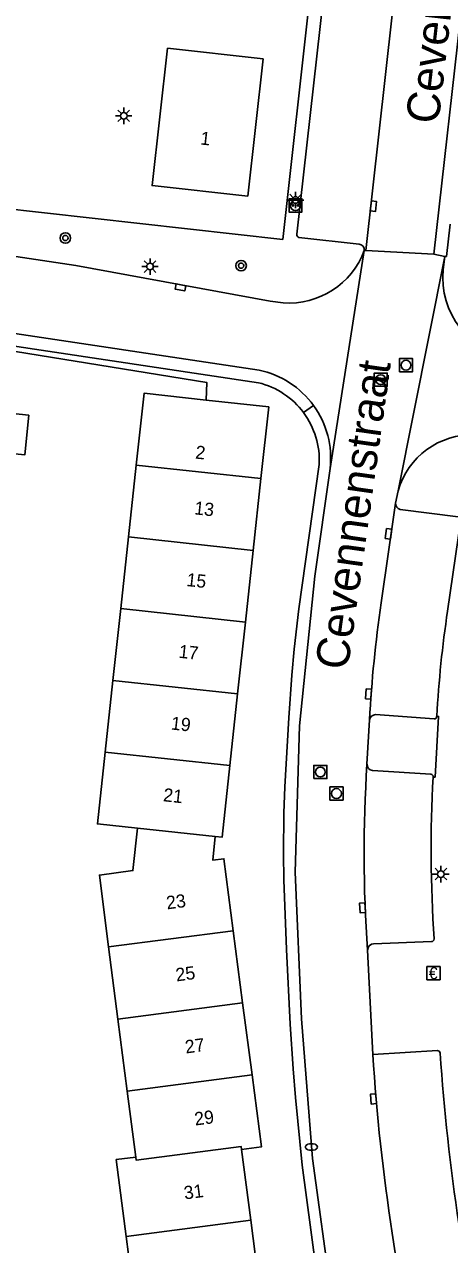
# Model space of a CAD drawing. Extents: x 132994 to 136000, y 393499 to 395512.
# Drawn here: x 133675.6 to 133707.9, y 394859.3 to 394951.9 of the extents above; entities that cross this region are included whole.
import ezdxf

# ---------------------------------------------------------------- set-up
doc = ezdxf.new("R2010")
doc.units = 0
for name, color, linetype in [('gg-afsc-hekwerk', 7, 'Continuous'), ('gg-anno-huisnummerreeks BGT', 7, 'Continuous'), ('gg-anno-openbare ruimte label', 7, 'Continuous'), ('gg-bbg-bijgebouw', 7, 'Continuous'), ('gg-bbg-hoofdgebouw', 7, 'Continuous'), ('gg-bbg-tussenscheiding', 7, 'Continuous'), ('gg-knt-verharding', 7, 'Continuous'), ('gg-knt-verharding nz', 7, 'Continuous'), ('gt-grn-weggrens', 7, 'Continuous'), ('gt-symb-betaalautomaat', 7, 'Continuous'), ('gt-symb-boom', 7, 'Continuous'), ('gt-symb-brandkraan', 7, 'Continuous'), ('gt-symb-kolk', 7, 'Continuous'), ('gt-symb-laadpunt elektrisch vervoer', 7, 'Continuous'), ('gt-symb-lichtmast', 7, 'Continuous'), ('gt-symb-rioolschacht', 7, 'Continuous')]:
    doc.layers.add(name, color=color, linetype=linetype)

# ---------------------------------------------------------------- blocks, each defined once
blk = doc.blocks.new('gt0-BOOM')
at = {"layer": 'gt-symb-boom'}
for radius in [0.4, 0.2]:
    blk.add_circle((0, 0), radius, dxfattribs=at)
blk = doc.blocks.new('gt0-KOLK')
at = {"layer": 'gt-symb-kolk'}
blk.add_lwpolyline([(0, 0), (0.375, 0), (0.375, 0.4), (-0.375, 0.4), (-0.375, 0), (0, 0)], dxfattribs=at)
blk = doc.blocks.new('gt0-LEV')
at = {"layer": 'gt-symb-laadpunt elektrisch vervoer'}
blk.add_lwpolyline([(-0.486, 0.501), (0.486, 0.501), (0.486, -0.499), (-0.486, -0.499)], close=True, dxfattribs=at)
for centre, radius in [((0, 0), 0.393), ((-0.186, 0), 0.0566), ((0.186, 0), 0.0566)]:
    blk.add_circle(centre, radius, dxfattribs=at)
blk = doc.blocks.new('gt0-LMAST')
at = {"layer": 'gt-symb-lichtmast'}
for p, q in [((-0.182, 0.173), (-0.447, 0.438)), ((-0.005, 0.246), (-0.005, 0.621)), ((0.172, 0.173), (0.437, 0.438)), ((-0.255, -0.004), (-0.63, -0.004)), ((-0.182, -0.181), (-0.447, -0.446)), ((-0.005, -0.254), (-0.005, -0.629)), ((0.437, -0.446), (0.172, -0.181)), ((0.245, -0.004), (0.62, -0.004))]:
    blk.add_line(p, q, dxfattribs=at)
blk.add_circle((-0.005, -0.004), 0.25, dxfattribs=at)
blk = doc.blocks.new('gt0-BA')
at = {"layer": 'gt-symb-betaalautomaat'}
blk.add_lwpolyline([(-0.498, -0.507), (0.502, -0.507), (0.502, 0.493), (-0.498, 0.493)], close=True, dxfattribs=at)
blk.add_text('€', height=0.9, dxfattribs=at).set_placement((-0.357, -0.457))
blk = doc.blocks.new('gt0-BR')
at = {"layer": 'gt-symb-brandkraan'}
for centre, radius, start, end in [((-0.244, 0), 0.206, 107.56694, 252.43307), ((0.599, -2.664), 3, 106.89205, 107.56694), ((0, -0.691), 0.938, 73.10799, 106.89205), ((-0.599, -2.664), 3, 72.43309, 73.10799), ((0.244, 0), 0.206, 287.56695, 72.43309), ((0.599, 2.664), 3, 252.43307, 253.10797), ((0, 0.691), 0.938, 253.10797, 286.89206), ((-0.599, 2.664), 3, 286.89206, 287.56695)]:
    blk.add_arc(centre, radius, start, end, dxfattribs=at)
blk = doc.blocks.new('gt0-RS')
at = {"layer": 'gt-symb-rioolschacht'}
blk.add_lwpolyline([(-0.5, -0.5), (0.5, -0.5), (0.5, 0.5), (-0.5, 0.5)], close=True, dxfattribs=at)
blk.add_circle((0, 0), 0.375, dxfattribs=at)

msp = doc.modelspace()

# ---------------------------------------------------------------- linework, layer by layer
at = {"layer": 'gg-afsc-hekwerk'}
for p, q in [((133702.419, 395000), (133695.251, 394935.545)), ((133696.313, 394935.944), (133700.221, 394970.727)), ((133695.251, 394935.545), (133645.689, 394941.07))]:
    msp.add_line(p, q, dxfattribs=at)
msp.add_lwpolyline([(133689.423, 394923.361), (133689.487, 394924.694), (133673.995, 394927.211)], dxfattribs=at)
at = {"layer": 'gg-bbg-bijgebouw'}
msp.add_lwpolyline([(133673.127, 394919.461), (133675.64, 394919.197), (133675.944, 394922.21), (133673.51, 394922.463)], dxfattribs=at)
at = {"layer": 'gg-bbg-hoofdgebouw'}
for p, q in [((133683.528, 394912.979), (133684.118, 394918.426)), ((133693.592, 394917.398), (133693.001, 394911.953)), ((133682.937, 394907.531), (133683.528, 394912.979)), ((133693.001, 394911.953), (133692.41, 394906.509)), ((133682.346, 394902.083), (133682.937, 394907.531)), ((133692.41, 394906.509), (133691.818, 394901.064)), ((133681.756, 394896.636), (133682.346, 394902.083)), ((133691.818, 394901.064), (133691.227, 394895.619)), ((133691.491, 394883.076), (133692.204, 394877.607)), ((133682.73, 394876.376), (133682.022, 394881.846)), ((133692.204, 394877.607), (133692.918, 394872.138)), ((133683.439, 394870.906), (133682.73, 394876.376)), ((133684.088, 394865.89), (133683.439, 394870.906)), ((133692.127, 394866.471), (133692.824, 394861.11)), ((133692.824, 394861.11), (133693.52, 394855.75)), ((133684.05, 394854.519), (133683.354, 394859.88))]:
    msp.add_line(p, q, dxfattribs=at)
for points in [[(133686.483, 394950.064), (133693.76, 394949.254), (133692.597, 394938.845), (133685.321, 394939.646), (133686.483, 394950.064)], [(133684.118, 394918.426), (133684.709, 394923.874), (133689.423, 394923.361)], [(133693.592, 394917.398), (133694.183, 394922.843), (133689.423, 394923.361)], [(133684.222, 394890.857), (133681.165, 394891.188), (133681.756, 394896.636)], [(133691.227, 394895.619), (133690.636, 394890.174), (133690.124, 394890.223)], [(133682.022, 394881.846), (133681.315, 394887.308), (133683.866, 394887.65), (133684.222, 394890.857)], [(133691.491, 394883.076), (133690.777, 394888.545), (133689.944, 394888.437), (133690.124, 394890.223)], [(133692.918, 394872.138), (133693.631, 394866.669), (133692.127, 394866.471)], [(133683.354, 394859.88), (133682.598, 394865.707), (133684.088, 394865.89)]]:
    msp.add_lwpolyline(points, dxfattribs=at)
at = {"layer": 'gg-bbg-tussenscheiding'}
for p, q in [((133693.592, 394917.398), (133684.118, 394918.426)), ((133693.001, 394911.953), (133683.528, 394912.979)), ((133692.41, 394906.509), (133682.937, 394907.531)), ((133691.818, 394901.064), (133682.346, 394902.083)), ((133691.227, 394895.619), (133681.756, 394896.636)), ((133690.124, 394890.223), (133684.222, 394890.857)), ((133691.491, 394883.076), (133682.022, 394881.846)), ((133692.204, 394877.607), (133682.73, 394876.376)), ((133692.918, 394872.138), (133683.439, 394870.906)), ((133692.824, 394861.11), (133683.354, 394859.88))]:
    msp.add_line(p, q, dxfattribs=at)
msp.add_lwpolyline([(133692.127, 394866.471), (133692.097, 394866.699), (133684.118, 394865.662), (133684.088, 394865.89)], dxfattribs=at)
at = {"layer": 'gg-knt-verharding'}
for p, q in [((133701.055, 394935.192), (133696.469, 394935.712)), ((133707.58, 394934.26), (133707.454, 394933.272)), ((133674.033, 394927.584), (133693.407, 394924.679)), ((133704.013, 394916.472), (133703.828, 394915.549)), ((133708.594, 394914.494), (133704.18, 394915.066)), ((133707.779, 394907.343), (133708.787, 394914.302)), ((133702.31, 394899.488), (133706.753, 394899.164)), ((133701.654, 394895.714), (133701.84, 394899.08)), ((133706.505, 394894.973), (133702.069, 394895.241)), ((133701.695, 394881.617), (133702.105, 394873.691)), ((133702.105, 394873.691), (133706.999, 394873.992))]:
    msp.add_line(p, q, dxfattribs=at)
for points in [[(133695.29, 394930.741), (133694.288, 394930.879), (133679.522, 394933.577), (133673.427, 394934.494), (133667.646, 394935.18), (133658.872, 394936.146), (133643.134, 394937.75), (133640.77, 394938.005)], [(133707.973, 394936.727), (133707.694, 394934.262), (133707.58, 394934.26)], [(133698.018, 394918.475), (133696.484, 394907.503), (133696.125, 394904.449), (133695.936, 394902.487), (133695.704, 394899.244), (133695.405, 394894.013), (133695.33, 394891.993), (133695.298, 394888.911), (133695.326, 394886.936), (133695.543, 394881.668), (133695.813, 394875.978)], [(133706.679, 394894.749), (133706.831, 394894.749), (133707.091, 394899.35), (133706.954, 394899.361)], [(133701.695, 394881.617), (133701.739, 394881.793), (133701.819, 394881.941), (133702, 394882.053), (133702.136, 394882.076), (133706.544, 394882.255)], [(133695.813, 394875.978), (133696.041, 394872.594), (133696.219, 394870.426), (133696.738, 394865.294), (133698.099, 394855.076)]]:
    msp.add_lwpolyline(points, dxfattribs=at)
for centre, radius, start, end in [((133696.535, 394935.925), 0.223, 175.01329, 252.82157), ((133695.717, 394936.835), 6.109, 265.99051, 339.6848), ((133701.016, 394934.761), 0.433, 353.75462, 84.81114), ((133713.546, 394932.633), 6.126, 174.00939, 261.96386), ((133691.967, 394918.791), 6.061, 36.63333, 76.25727), ((133691.966, 394918.794), 6.06, 356.98031, 36.60787), ((133709.657, 394914.86), 5.87, 87.9881, 164.05966), ((133704.295, 394915.52), 0.468, 176.44156, 255.72596), ((133794.404, 394894.356), 87.593, 171.47361, 176.72439), ((133702.35, 394898.967), 0.522, 94.39171, 167.52981), ((133706.771, 394899.346), 0.183, 264.30425, 4.54412), ((133702.121, 394895.705), 0.467, 178.94331, 263.58272), ((133706.49, 394894.781), 0.192, 350.3025, 85.3766), ((133807.123, 394889.255), 100.594, 176.8694, 183.87626), ((133706.556, 394882.458), 0.203, 266.64535, 359.21458), ((133706.976, 394873.755), 0.238, 10.16726, 84.34633), ((133869.559, 394884.98), 162.733, 183.94032, 188.53136)]:
    msp.add_arc(centre, radius, start, end, dxfattribs=at)
at = {"layer": 'gg-knt-verharding nz'}
for p, q in [((133706.722, 394934.43), (133712.358, 394984.056)), ((133701.562, 394934.709), (133701.446, 394934.714)), ((133707.58, 394934.26), (133706.722, 394934.43)), ((133702.738, 394907.965), (133703.828, 394915.549)), ((133703.572, 394860.132), (133704.234, 394855.804))]:
    msp.add_line(p, q, dxfattribs=at)
for points in [[(133705.531, 394970.75), (133705.617, 394970.754), (133703.558, 394952.612), (133701.562, 394934.709)], [(133693.455, 394925.627), (133672.337, 394928.806), (133670.727, 394928.965), (133637.474, 394932.54)], [(133698.949, 394855.262), (133697.523, 394865.799), (133696.674, 394876.382), (133696.189, 394887.516), (133696.535, 394898.639), (133697.691, 394909.991), (133698.852, 394918.178)]]:
    msp.add_lwpolyline(points, dxfattribs=at)
for centre, radius, start, end in [((133692.064, 394918.941), 6.829, 35.91687, 78.24969), ((133692.065, 394918.939), 6.829, 353.59985, 35.93222), ((133801.176, 394893.528), 99.491, 171.65648, 176.80104), ((133805.705, 394888.968), 104.27, 176.29055, 184.04273), ((133847.714, 394882.586), 145.881, 183.49581, 188.85425)]:
    msp.add_arc(centre, radius, start, end, dxfattribs=at)
at = {"layer": 'gt-grn-weggrens'}
for p, q in [((133701.446, 394934.714), (133698.852, 394918.178)), ((133701.562, 394934.709), (133706.722, 394934.43)), ((133707.58, 394934.26), (133704.013, 394916.472)), ((133697.595, 394922.947), (133696.831, 394922.408))]:
    msp.add_line(p, q, dxfattribs=at)

# ---------------------------------------------------------------- block references
at = {"layer": 'gt-symb-betaalautomaat'}
msp.add_blockref('gt0-BA', (133706.708, 394879.865), dxfattribs=at)
at = {"layer": 'gt-symb-boom'}
for p in [(133678.733, 394935.664), (133692.089, 394933.565)]:
    msp.add_blockref('gt0-BOOM', p, dxfattribs=at)
at = {"layer": 'gt-symb-brandkraan'}
msp.add_blockref('gt0-BR', (133697.43, 394866.664), dxfattribs=at)
at = {"layer": 'gt-symb-kolk'}
for p, rotation in [((133701.947, 394938.105), -96.4694066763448), ((133687.511, 394932.111), 169.23608684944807), ((133703.487, 394913.181), 81.82196667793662), ((133701.969, 394901.035), 85.61367355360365), ((133701.514, 394884.833), 93.28637182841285), ((133702.346, 394870.327), 95.16374257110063)]:
    msp.add_blockref('gt0-KOLK', p, dxfattribs=dict(at, rotation=rotation))
at = {"layer": 'gt-symb-laadpunt elektrisch vervoer'}
msp.add_blockref('gt0-LEV', (133696.224, 394938.137), dxfattribs=at)
at = {"layer": 'gt-symb-lichtmast'}
for p in [(133683.171, 394944.943), (133696.229, 394938.551), (133685.169, 394933.5), (133707.273, 394887.382)]:
    msp.add_blockref('gt0-LMAST', p, dxfattribs=at)
at = {"layer": 'gt-symb-rioolschacht'}
for p in [(133704.622, 394926.008), (133702.699, 394924.912), (133698.112, 394895.127), (133699.333, 394893.497)]:
    msp.add_blockref('gt0-RS', p, dxfattribs=at)

# ---------------------------------------------------------------- texts
at = {"layer": 'gg-anno-huisnummerreeks BGT'}
for s, rotation, p in [('1', 353.7, (133688.956, 394942.767)), ('2', 353.8, (133688.574, 394918.926)), ('13', 353.8, (133688.494, 394914.694)), ('15', 353.8, (133687.903, 394909.25)), ('17', 353.8, (133687.311, 394903.806)), ('19', 353.8, (133686.72, 394898.36)), ('21', 353.8, (133686.129, 394892.915)), ('23', 7.4, (133686.463, 394884.697)), ('25', 7.4, (133687.176, 394879.228)), ('27', 7.4, (133687.89, 394873.759)), ('29', 7.4, (133688.603, 394868.29)), ('31', 7.4, (133687.803, 394862.679))]:
    msp.add_text(s, height=1, rotation=rotation, dxfattribs=at).set_placement(p)
at = {"layer": 'gg-anno-openbare ruimte label'}
for rotation, p in [(83.5, (133707.081, 394944.256)), (82, (133700.183, 394902.799))]:
    msp.add_text('Cevennenstraat', height=2.5, rotation=rotation, dxfattribs=at).set_placement(p)

doc.saveas('drawing.dxf')
